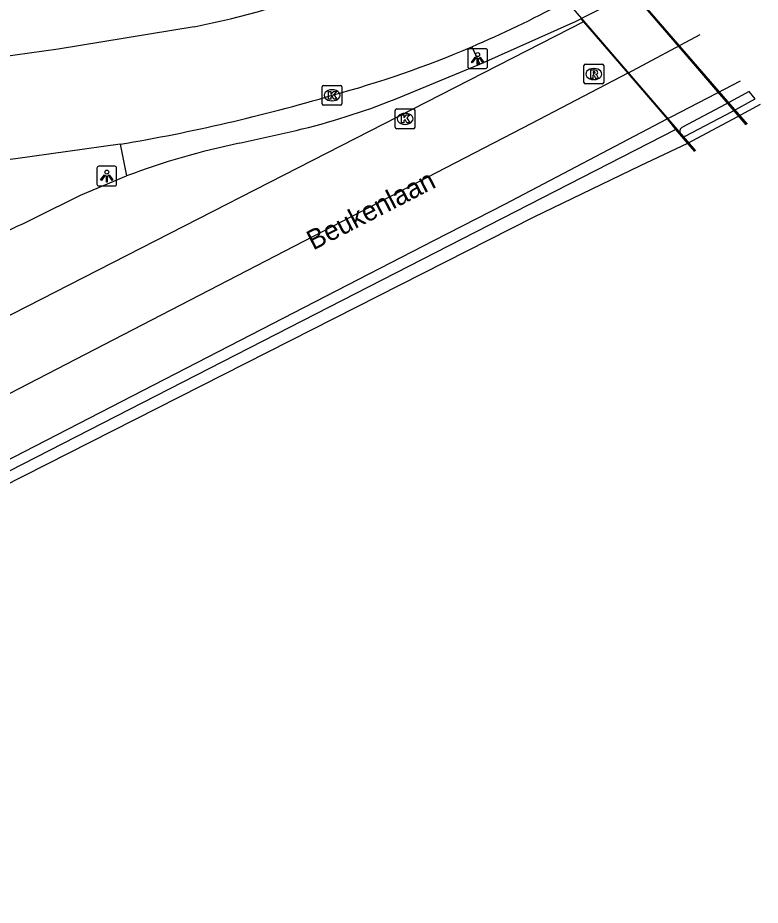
# Model space of a CAD drawing. Extents: x 158797 to 159887, y 384318 to 385255.
# Drawn here: x 159849.8 to 159887.37, y 384490.78 to 384535.72 of the extents above; entities that cross this region are included whole.
import ezdxf

# ---------------------------------------------------------------- set-up
doc = ezdxf.new("R2010")
doc.units = 0
for name, color, linetype in [('IMGEO_Berm_groen', 7, 'Continuous'), ('IMGEO_Haag', 7, 'Continuous'), ('IMGEO_Hek', 7, 'Continuous'), ('IMGEO_Kolk', 7, 'Continuous'), ('IMGEO_Lichtpunt', 7, 'Continuous'), ('IMGEO_Openbare_ruimte_label', 7, 'Continuous'), ('IMGEO_Pijler', 7, 'Continuous'), ('IMGEO_Rijbaan_lokaal_open', 7, 'Continuous'), ('IMGEO_Rijbaan_regionaal_gesloten', 7, 'Continuous'), ('IMGEO_Rioolput', 7, 'Continuous'), ('IMGEO_Verkeerseiland_open', 7, 'Continuous'), ('IMGEO_Voetpad_gesloten', 7, 'Continuous')]:
    doc.layers.add(name, color=color, linetype=linetype)

msp = doc.modelspace()

# ---------------------------------------------------------------- linework, layer by layer
at = {"layer": 'IMGEO_Berm_groen'}
for points in [[(159873.187, 384533.366), (159878.06, 384535.541), (159878.297, 384535.661)], [(159872.778, 384534.251), (159873.187, 384533.366)], [(159868.893, 384531.599), (159873.187, 384533.366)], [(159861.008, 384529.364), (159863.883, 384530.011)]]:
    msp.add_lwpolyline(points, dxfattribs=at)
for centre, radius, start, end in [((159855.479, 384565.221), 36.199, 283.4238, 291.7499), ((159868.61, 384492.57), 37.571, 101.6739, 110.729)]:
    msp.add_arc(centre, radius, start, end, dxfattribs=at)
at = {"layer": 'IMGEO_Haag'}
for points in [[(159854.988, 384529.316), (159855.312, 384527.709)], [(159850.698, 384525.598), (159852.981, 384526.735), (159855.312, 384527.709)]]:
    msp.add_lwpolyline(points, dxfattribs=at)
msp.add_arc((159838.066, 384550.91), 28.289, 285.4997, 296.5209, dxfattribs=at)
at = {"layer": 'IMGEO_Hek'}
for points in [[(159886.655, 384530.3), (159884.21, 384533.156), (159875.104, 384543.751), (159873.769, 384545.252), (159869.706, 384550.029), (159856.829, 384565.078), (159855.565, 384566.526), (159850.409, 384572.579)], [(159884.119, 384528.981), (159872.775, 384542.168)], [(159812.174, 384493.707), (159824.446, 384500), (159883.08, 384530.068)]]:
    msp.add_lwpolyline(points, dxfattribs=at)
at = {"layer": 'IMGEO_Kolk'}
for p, q in [((159865.207, 384531.368), (159865.207, 384532.22)), ((159865.282, 384532.294), (159866.134, 384532.294)), ((159866.208, 384532.22), (159866.208, 384531.368)), ((159865.695, 384532.074), (159865.72, 384532.074)), ((159865.718, 384531.514), (159865.693, 384531.514)), ((159866.134, 384531.294), (159865.282, 384531.294)), ((159868.903, 384530.175), (159868.903, 384531.027)), ((159868.978, 384531.101), (159869.83, 384531.101)), ((159869.391, 384530.881), (159869.416, 384530.881)), ((159869.904, 384531.027), (159869.904, 384530.175)), ((159869.83, 384530.101), (159868.978, 384530.101)), ((159869.414, 384530.321), (159869.389, 384530.321))]:
    msp.add_line(p, q, dxfattribs=at)
for points in [[(159865.207, 384531.368), (159865.207, 384532.22)], [(159865.282, 384532.294), (159866.134, 384532.294)], [(159866.208, 384532.22), (159866.208, 384531.368)], [(159865.528, 384531.994), (159865.651, 384531.994), (159865.651, 384531.843), (159865.781, 384531.994), (159865.945, 384531.994), (159865.799, 384531.843), (159865.952, 384531.594), (159865.8, 384531.594), (159865.715, 384531.758), (159865.651, 384531.691), (159865.651, 384531.594), (159865.528, 384531.594), (159865.528, 384531.994)], [(159866.134, 384531.294), (159865.282, 384531.294)], [(159868.903, 384530.175), (159868.903, 384531.027)], [(159868.978, 384531.101), (159869.83, 384531.101)], [(159869.904, 384531.027), (159869.904, 384530.175)], [(159869.224, 384530.801), (159869.347, 384530.801), (159869.347, 384530.65), (159869.477, 384530.801), (159869.641, 384530.801), (159869.495, 384530.65), (159869.648, 384530.401), (159869.496, 384530.401), (159869.411, 384530.565), (159869.347, 384530.498), (159869.347, 384530.401), (159869.224, 384530.401), (159869.224, 384530.801)], [(159869.83, 384530.101), (159868.978, 384530.101)]]:
    msp.add_lwpolyline(points, dxfattribs=at)
for centre, start, end in [((159865.284, 384532.218), 91.552, 178.448), ((159865.284, 384532.218), 91.552, 178.448), ((159866.132, 384532.218), 1.552, 88.448), ((159866.132, 384532.218), 1.552, 88.448), ((159865.284, 384531.37), 181.552, 268.448), ((159865.284, 384531.37), 181.552, 268.448), ((159866.132, 384531.37), 271.552, 358.448), ((159866.132, 384531.37), 271.552, 358.448), ((159868.98, 384531.025), 91.552, 178.448), ((159868.98, 384531.025), 91.552, 178.448), ((159869.828, 384531.025), 1.552, 88.448), ((159869.828, 384531.025), 1.552, 88.448), ((159868.98, 384530.177), 181.552, 268.448), ((159868.98, 384530.177), 181.552, 268.448), ((159869.828, 384530.177), 271.552, 358.448), ((159869.828, 384530.177), 271.552, 358.448)]:
    msp.add_arc(centre, 0.0765, start, end, dxfattribs=at)
for centre, major_axis, ratio, start_param, end_param in [((159865.694, 384531.794), (-0.387, 0.002), 0.722429, 4.712389, 7.853982), ((159865.719, 384531.794), (-0.39, 0.002), 0.717154, 1.570796, 4.712389), ((159869.39, 384530.601), (-0.387, 0.002), 0.722429, 4.712389, 7.853982), ((159869.415, 384530.601), (-0.39, 0.002), 0.717154, 1.570796, 4.712389)]:
    msp.add_ellipse(centre, major_axis=major_axis, ratio=ratio, start_param=start_param, end_param=end_param, dxfattribs=at)
at = {"layer": 'IMGEO_Lichtpunt'}
for p, q in [((159872.578, 384534.057), (159872.578, 384533.25)), ((159872.578, 384534.057), (159872.578, 384533.25)), ((159873.48, 384534.152), (159872.672, 384534.152)), ((159873.48, 384534.152), (159872.672, 384534.152)), ((159873.574, 384533.25), (159873.574, 384534.057)), ((159873.574, 384533.25), (159873.574, 384534.057)), ((159872.672, 384533.156), (159873.48, 384533.156)), ((159872.672, 384533.156), (159873.48, 384533.156)), ((159854.712, 384528.203), (159853.904, 384528.203)), ((159854.712, 384528.203), (159853.904, 384528.203)), ((159853.81, 384528.108), (159853.81, 384527.301)), ((159853.81, 384528.108), (159853.81, 384527.301)), ((159854.806, 384527.301), (159854.806, 384528.108)), ((159854.806, 384527.301), (159854.806, 384528.108)), ((159853.904, 384527.207), (159854.712, 384527.207)), ((159853.904, 384527.207), (159854.712, 384527.207))]:
    msp.add_line(p, q, dxfattribs=at)
for points in [[(159872.952, 384533.721), (159872.991, 384533.693), (159872.803, 384533.431), (159872.765, 384533.458), (159872.952, 384533.721)], [(159873.054, 384533.673), (159873.101, 384533.673), (159873.101, 384533.351), (159873.054, 384533.351), (159873.054, 384533.673)], [(159873.164, 384533.693), (159873.202, 384533.72), (159873.389, 384533.458), (159873.35, 384533.43), (159873.164, 384533.693)], [(159854.184, 384527.772), (159854.223, 384527.744), (159854.035, 384527.482), (159853.997, 384527.509), (159854.184, 384527.772)], [(159854.286, 384527.724), (159854.333, 384527.724), (159854.333, 384527.402), (159854.286, 384527.402), (159854.286, 384527.724)], [(159854.396, 384527.744), (159854.434, 384527.771), (159854.621, 384527.509), (159854.582, 384527.481), (159854.396, 384527.744)]]:
    msp.add_lwpolyline(points, dxfattribs=at)
for centre in [(159873.077, 384533.855), (159854.309, 384527.906)]:
    msp.add_circle(centre, 0.0994, dxfattribs=at)
for centre, start, end in [((159872.672, 384534.057), 90, 180), ((159872.672, 384534.057), 90, 180), ((159873.48, 384534.057), 0, 90), ((159873.48, 384534.057), 0, 90), ((159872.672, 384533.25), 180, 270), ((159872.672, 384533.25), 180, 270), ((159873.48, 384533.25), 270, 0), ((159873.48, 384533.25), 270, 360), ((159853.904, 384528.108), 90, 180), ((159853.904, 384528.108), 90, 180), ((159854.712, 384528.108), 0, 90), ((159854.712, 384528.108), 0, 90), ((159853.904, 384527.301), 180, 270), ((159853.904, 384527.301), 180, 270), ((159854.712, 384527.301), 270, 0), ((159854.712, 384527.301), 270, 360)]:
    msp.add_arc(centre, 0.0946, start, end, dxfattribs=at)
at = {"layer": 'IMGEO_Pijler'}
msp.add_lwpolyline([(159887.126, 384531.614), (159886.814, 384531.979), (159885.636, 384531.343), (159883.408, 384530.167), (159883.328, 384530.082), (159883.299, 384529.973), (159883.318, 384529.854), (159883.441, 384529.749), (159883.575, 384529.72), (159885.95, 384530.979)], close=True, dxfattribs=at)
at = {"layer": 'IMGEO_Rijbaan_lokaal_open'}
for points in [[(159858.727, 384535.261), (159851.843, 384534.134), (159847.484, 384533.523), (159841.195, 384532.841)], [(159854.988, 384529.316), (159849.696, 384528.572), (159842.505, 384527.694), (159839.248, 384527.449), (159837.075, 384527.373), (159834.207, 384527.075)]]:
    msp.add_lwpolyline(points, dxfattribs=at)
for centre, radius, start, end in [((159849.474, 384581.205), 46.866, 281.3873, 290.5789), ((159851.613, 384583.911), 53.982, 293.0832, 298.4428), ((159851.382, 384584.416), 54.537, 285.2288, 293.0984), ((159839.364, 384621.332), 93.333, 279.63655, 286.39484)]:
    msp.add_arc(centre, radius, start, end, dxfattribs=at)
at = {"layer": 'IMGEO_Rijbaan_regionaal_gesloten'}
for points in [[(159882.035, 384537.559), (159880.792, 384536.928), (159878.297, 384535.661)], [(159878.425, 384535.512), (159843.008, 384517.383)], [(159878.297, 384535.661), (159878.425, 384535.512)], [(159878.425, 384535.512), (159880.669, 384532.909)], [(159880.669, 384532.909), (159884.337, 384534.871)], [(159880.669, 384532.909), (159875.798, 384530.374), (159847.424, 384515.674), (159804.811, 384493.696), (159779.976, 384480.85), (159750.919, 384465.55), (159708.655, 384442.945), (159694.585, 384435.384), (159645.738, 384409.21), (159615.068, 384392.753)], [(159880.669, 384532.909), (159882.662, 384530.596)], [(159886.356, 384532.513), (159885.162, 384531.893), (159882.843, 384530.691), (159882.662, 384530.596)], [(159887.375, 384531.324), (159886.198, 384530.691), (159883.694, 384529.35)], [(159616.488, 384390.102), (159630.958, 384397.851), (159650.153, 384408.169), (159667.67, 384417.548), (159686.549, 384427.613), (159696.214, 384432.791), (159709.47, 384439.893), (159725.249, 384448.362), (159745.061, 384458.917), (159759.449, 384466.649), (159775.497, 384475.211), (159791.41, 384483.447), (159811.928, 384494.056), (159823.458, 384500), (159870.864, 384524.44), (159874.443, 384526.273), (159882.662, 384530.596)], [(159883.694, 384529.35), (159881.307, 384528.22), (159875.887, 384525.604), (159825.453, 384500), (159812.356, 384493.351), (159791.799, 384482.795), (159777.564, 384475.395), (159744.535, 384457.751), (159731.675, 384450.855), (159717.186, 384443.101), (159697.88, 384432.802), (159696.562, 384432.097), (159679.569, 384423.013), (159661.921, 384413.563), (159644.473, 384404.254), (159631.206, 384397.094), (159616.87, 384389.389)], [(159883.694, 384529.35), (159884.047, 384528.944)]]:
    msp.add_lwpolyline(points, dxfattribs=at)
at = {"layer": 'IMGEO_Rioolput'}
for p, q in [((159878.454, 384532.444), (159878.454, 384533.296)), ((159878.529, 384533.37), (159879.381, 384533.37)), ((159878.942, 384533.15), (159878.967, 384533.15)), ((159879.455, 384533.296), (159879.455, 384532.444)), ((159879.381, 384532.37), (159878.529, 384532.37)), ((159878.965, 384532.59), (159878.94, 384532.59))]:
    msp.add_line(p, q, dxfattribs=at)
for points in [[(159878.454, 384532.444), (159878.454, 384533.296)], [(159878.529, 384533.37), (159879.381, 384533.37)], [(159879.455, 384533.296), (159879.455, 384532.444)], [(159879.043, 384533.068), (159878.791, 384533.07), (159878.791, 384532.67)], [(159878.791, 384532.67), (159878.915, 384532.67), (159878.915, 384532.832), (159878.926, 384532.832)], [(159878.969, 384532.989), (159878.915, 384532.989), (159878.915, 384532.908)], [(159878.915, 384532.908), (159878.967, 384532.908)], [(159878.973, 384532.803), (159879.044, 384532.67), (159879.184, 384532.67), (159879.119, 384532.796)], [(159879.381, 384532.37), (159878.529, 384532.37)]]:
    msp.add_lwpolyline(points, dxfattribs=at)
for centre, radius, start, end in [((159878.531, 384533.294), 0.0765, 91.552, 178.448), ((159878.531, 384533.294), 0.0765, 91.552, 178.448), ((159879.379, 384533.294), 0.0765, 1.552, 88.448), ((159879.379, 384533.294), 0.0765, 1.552, 88.448), ((159878.925, 384532.779), 0.0533, 26.0293, 88.6989), ((159878.951, 384533.097), 0.19, 274.7715, 282.9687), ((159878.975, 384532.893), 0.0964, 77.0061, 93.1865), ((159878.989, 384532.95), 0.0378, 276.6634, 79.6772), ((159879.042, 384532.958), 0.109, 350.3612, 89.416), ((159879.04, 384532.958), 0.112, 277.5842, 350.9817), ((159879.024, 384532.743), 0.108, 29.5134, 73.7905), ((159878.531, 384532.446), 0.0765, 181.552, 268.448), ((159878.531, 384532.446), 0.0765, 181.552, 268.448), ((159879.379, 384532.446), 0.0765, 271.552, 358.448), ((159879.379, 384532.446), 0.0765, 271.552, 358.448)]:
    msp.add_arc(centre, radius, start, end, dxfattribs=at)
for centre, major_axis, ratio, start_param, end_param in [((159878.941, 384532.87), (-0.387, 0.002), 0.722429, 4.712389, 7.853982), ((159878.966, 384532.87), (-0.39, 0.002), 0.717154, 1.570796, 4.712389)]:
    msp.add_ellipse(centre, major_axis=major_axis, ratio=ratio, start_param=start_param, end_param=end_param, dxfattribs=at)
at = {"layer": 'IMGEO_Verkeerseiland_open'}
msp.add_lwpolyline([(159882.662, 384530.596), (159883.08, 384530.068), (159883.694, 384529.35)], dxfattribs=at)
at = {"layer": 'IMGEO_Voetpad_gesloten'}
msp.add_lwpolyline([(159886.727, 384530.338), (159874.187, 384544.835)], dxfattribs=at)

# ---------------------------------------------------------------- texts
at = {"layer": 'IMGEO_Openbare_ruimte_label'}
msp.add_text('Beukenlaan', height=1, rotation=27.2569, dxfattribs=at).set_placement((159864.755, 384523.929))

doc.saveas('drawing.dxf')
